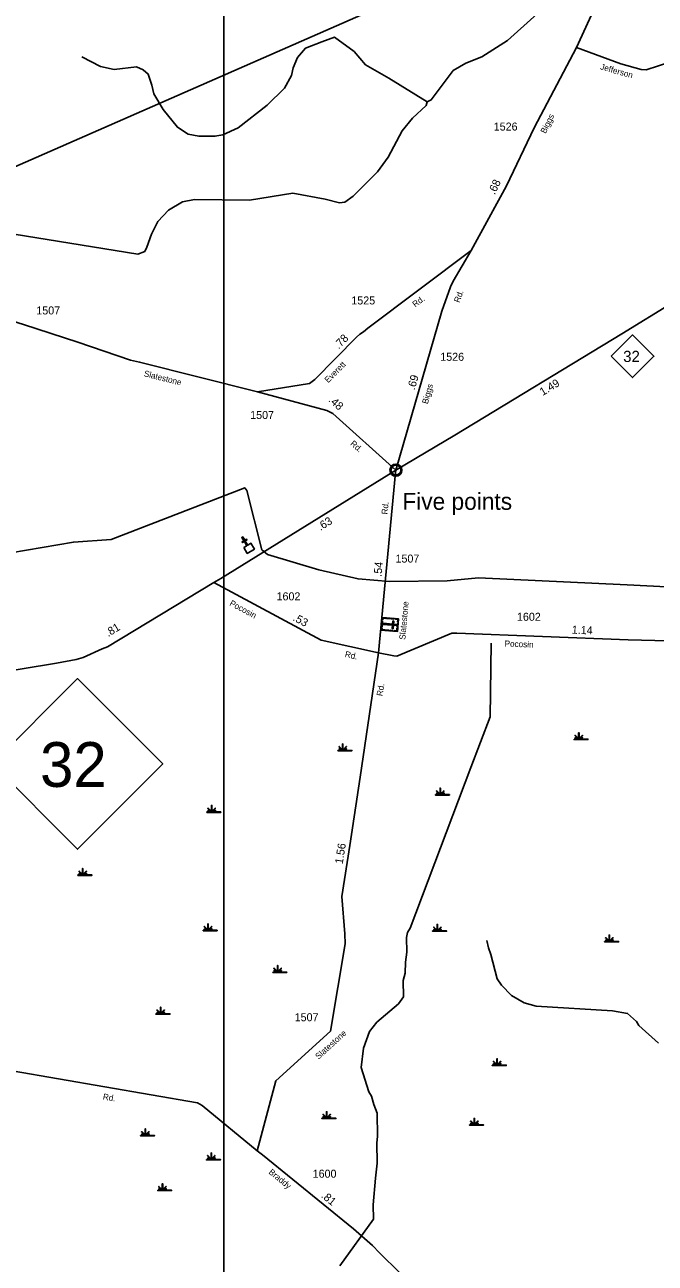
# Model space of a CAD drawing. Extents: x 2532689 to 2764727, y 536648 to 732970.
# Drawn here: x 2622673 to 2632520, y 653624 to 672968 of the extents above; entities that cross this region are included whole.
import ezdxf

# ---------------------------------------------------------------- set-up
doc = ezdxf.new("R2010")
doc.units = 0
for name, color, linetype in [('Exist Civil Demographics Community CELL', 7, 'Continuous'), ('Exist Civil Demographics Community Label', 7, 'Continuous'), ('Exist Cultural Cemetery CELL', 7, 'Continuous'), ('Exist Cultural Church CELL', 7, 'Continuous'), ('Exist Hydrographic Creek Single Shore', 7, 'Continuous'), ('Exist Hydrographic Swamp CELL', 7, 'Continuous'), ('Exist Railroad Mainline', 7, 'Continuous'), ('Exist Road Primary NC Attributed', 7, 'Continuous'), ('Exist Road Primary NC Mileage Hundredths English Label', 7, 'Continuous'), ('Exist Road Primary NC Shield CELL', 7, 'Continuous'), ('Exist Road Primary NC Shield Number Label', 7, 'Continuous'), ('Exist Road Secondary Mileage Hundredths English Label', 7, 'Continuous'), ('Exist Road Secondary Type 51 Attributed', 7, 'Continuous'), ('Exist Road Secondary Type 51 Label', 7, 'Continuous'), ('Exist Road Secondary Type 51 Number Label', 7, 'Continuous'), ('Map Preparation Inset Cut Line', 7, 'Continuous')]:
    doc.layers.add(name, color=color, linetype=linetype)

msp = doc.modelspace()

# ---------------------------------------------------------------- linework, layer by layer
at = {"layer": 'Exist Civil Demographics Community CELL'}
msp.add_lwpolyline([(2628392, 666024), (2628393, 666030), (2628395, 666036), (2628398, 666044), (2628401, 666049), (2628404, 666055), (2628408, 666060), (2628412, 666064), (2628417, 666069), (2628422, 666074), (2628428, 666077), (2628432, 666080), (2628438, 666083), (2628443, 666085), (2628449, 666087), (2628453, 666088), (2628458, 666089), (2628462, 666089), (2628468, 666090), (2628473, 666090), (2628478, 666089), (2628483, 666089), (2628488, 666088), (2628493, 666086), (2628498, 666084), (2628505, 666081), (2628511, 666078), (2628516, 666074), (2628522, 666070), (2628525, 666067), (2628529, 666063), (2628533, 666058), (2628536, 666053), (2628539, 666048), (2628541, 666043), (2628544, 666038), (2628545, 666033), (2628546, 666029), (2628547, 666023), (2628548, 666018), (2628548, 666012), (2628548, 666006), (2628548, 666000), (2628547, 665995), (2628545, 665989), (2628543, 665983), (2628541, 665978), (2628538, 665972), (2628534, 665967), (2628531, 665962), (2628527, 665957), (2628521, 665952), (2628516, 665948), (2628511, 665945), (2628507, 665942), (2628500, 665939), (2628493, 665936), (2628487, 665935), (2628481, 665933), (2628476, 665933), (2628472, 665933), (2628466, 665933), (2628462, 665933), (2628456, 665934), (2628450, 665935), (2628446, 665936), (2628440, 665938), (2628436, 665940), (2628432, 665942), (2628425, 665947), (2628420, 665951), (2628415, 665955), (2628410, 665960), (2628407, 665964), (2628404, 665968), (2628400, 665975), (2628398, 665979), (2628397, 665983), (2628394, 665991), (2628392, 665998), (2628392, 666003), (2628391, 666010), (2628391, 666014), (2628392, 666021)], close=True, dxfattribs=at)
for radius in [94.3, 76.7]:
    msp.add_circle((2628470, 666012), radius, dxfattribs=at)
at = {"layer": 'Exist Cultural Cemetery CELL'}
for points in [[(2628511, 663689), (2628493, 663491), (2628239, 663513), (2628257, 663712)], [(2628254, 663679), (2628266, 663678), (2628268, 663700), (2628308, 663696), (2628309, 663707), (2628257, 663712)], [(2628327, 663706), (2628370, 663702), (2628369, 663690), (2628326, 663694)], [(2628394, 663700), (2628437, 663696), (2628436, 663684), (2628393, 663688)], [(2628242, 663546), (2628254, 663545), (2628252, 663524), (2628292, 663520), (2628291, 663509), (2628239, 663513)], [(2628263, 663654), (2628256, 663569), (2628244, 663570), (2628252, 663655)], [(2628472, 663583), (2628473, 663602), (2628271, 663620), (2628270, 663601)], [(2628312, 663518), (2628355, 663515), (2628354, 663503), (2628311, 663507)], [(2628378, 663513), (2628421, 663509), (2628420, 663497), (2628377, 663501)], [(2628439, 663655), (2628421, 663656), (2628410, 663539), (2628429, 663537)], [(2628450, 663495), (2628451, 663506), (2628483, 663503), (2628486, 663544), (2628498, 663543), (2628493, 663491)], [(2628468, 663693), (2628467, 663682), (2628499, 663679), (2628495, 663638), (2628506, 663637), (2628511, 663689)], [(2628504, 663615), (2628499, 663564), (2628488, 663565), (2628493, 663616)]]:
    msp.add_lwpolyline(points, close=True, dxfattribs=at)
at = {"layer": 'Exist Cultural Church CELL'}
msp.add_lwpolyline([(2626094, 664802), (2626142, 664831), (2626103, 664896), (2626075, 664880), (2626067, 664893), (2626094, 664910), (2626063, 664961), (2626077, 664970), (2626108, 664918), (2626135, 664935), (2626144, 664921), (2626116, 664905), (2626156, 664840), (2626205, 664870), (2626261, 664779), (2626149, 664711)], close=True, dxfattribs=at)
at = {"layer": 'Exist Hydrographic Creek Single Shore'}
for points in [[(2628957, 671765), (2629023, 671797), (2629364, 672254), (2629562, 672367), (2629810, 672466), (2630213, 672722), (2630622, 673090), (2631038, 673524), (2631143, 673669), (2631371, 673948), (2631436, 674000), (2631550, 674119), (2631691, 674187), (2631867, 674166)], [(2628957, 671765), (2628358, 672135), (2627995, 672343), (2627816, 672549), (2627511, 672777), (2627313, 672703), (2627056, 672601), (2626935, 672455), (2626863, 672294), (2626840, 672178), (2626728, 671977), (2626458, 671713), (2626007, 671360), (2625768, 671248), (2625643, 671227), (2625393, 671230), (2625226, 671259), (2625057, 671367), (2624834, 671644), (2624688, 671891), (2624660, 672024), (2624598, 672199), (2624522, 672262), (2624420, 672310), (2624071, 672270), (2623854, 672317), (2623567, 672469)], [(2618444, 670354), (2624440, 669386), (2624547, 669429), (2624579, 669496), (2624650, 669699), (2624754, 669894), (2624917, 670071), (2625139, 670202), (2625322, 670239), (2626181, 670231), (2626862, 670337), (2627364, 670246), (2627590, 670186), (2627673, 670196), (2627805, 670290), (2628180, 670673), (2628350, 670900), (2628567, 671312), (2628729, 671509), (2628942, 671705), (2628957, 671765)], [(2632081, 664219), (2629762, 664328), (2629271, 664285), (2628372, 664275), (2627879, 664314), (2627268, 664454), (2626462, 664693), (2626378, 664769), (2626142, 665695), (2626108, 665736), (2624024, 664926), (2623433, 664889), (2622453, 664718)], [(2632081, 664219), (2633724, 664137), (2633981, 664177), (2634162, 664273), (2634211, 664341)], [(2627594, 653583), (2628121, 654310), (2628116, 654536), (2628149, 654951), (2628177, 655185), (2628171, 655504), (2628185, 655603), (2628178, 655970), (2628125, 656103), (2628089, 656236), (2628046, 656300), (2627929, 656682), (2627965, 656983), (2628059, 657243), (2628173, 657388), (2628509, 657678), (2628590, 657786), (2628585, 658039), (2628616, 658155), (2628620, 658329), (2628642, 658481), (2628638, 658714), (2628652, 658790), (2628693, 658857), (2629640, 661368), (2629941, 662158), (2629959, 663308)], [(2632227, 657399), (2632088, 657527), (2631854, 657564), (2630661, 657640), (2630475, 657692), (2630273, 657805), (2630120, 657970), (2630052, 658068), (2629951, 658449), (2629916, 658549), (2629889, 658663)], [(2632572, 657061), (2632265, 657337), (2632227, 657399)]]:
    msp.add_lwpolyline(points, dxfattribs=at)
at = {"layer": 'Exist Hydrographic Swamp CELL'}
for points in [[(2631252, 661810), (2631305, 661810), (2631307, 661814), (2631269, 661829), (2631271, 661834), (2631309, 661818), (2631311, 661821), (2631266, 661866), (2631271, 661871), (2631317, 661825), (2631323, 661828), (2631323, 661911), (2631330, 661911), (2631330, 661828), (2631337, 661825), (2631382, 661871), (2631387, 661866), (2631343, 661821), (2631345, 661818), (2631386, 661836), (2631388, 661831), (2631347, 661813), (2631349, 661810), (2631470, 661810), (2631470, 661803), (2631252, 661803)], [(2627565, 661635), (2627618, 661635), (2627620, 661639), (2627581, 661654), (2627584, 661659), (2627622, 661643), (2627624, 661646), (2627579, 661691), (2627584, 661696), (2627630, 661650), (2627636, 661653), (2627636, 661736), (2627643, 661736), (2627643, 661653), (2627649, 661650), (2627695, 661696), (2627700, 661691), (2627655, 661646), (2627657, 661642), (2627698, 661661), (2627701, 661656), (2627660, 661638), (2627661, 661635), (2627782, 661635), (2627782, 661628), (2627565, 661628)], [(2629088, 660944), (2629141, 660944), (2629143, 660948), (2629105, 660963), (2629108, 660968), (2629145, 660952), (2629147, 660955), (2629102, 660999), (2629108, 661005), (2629153, 660959), (2629159, 660962), (2629159, 661045), (2629166, 661045), (2629166, 660962), (2629173, 660959), (2629218, 661005), (2629223, 660999), (2629179, 660955), (2629181, 660951), (2629222, 660970), (2629224, 660965), (2629183, 660947), (2629185, 660944), (2629306, 660944), (2629306, 660937), (2629088, 660937)], [(2625517, 660673), (2625570, 660673), (2625572, 660677), (2625534, 660692), (2625536, 660697), (2625574, 660681), (2625576, 660684), (2625531, 660729), (2625536, 660734), (2625582, 660688), (2625588, 660691), (2625588, 660774), (2625595, 660774), (2625595, 660691), (2625602, 660688), (2625647, 660734), (2625652, 660729), (2625608, 660684), (2625610, 660680), (2625651, 660699), (2625653, 660694), (2625612, 660676), (2625614, 660673), (2625735, 660673), (2625735, 660666), (2625517, 660666)], [(2623503, 659689), (2623556, 659689), (2623558, 659693), (2623520, 659708), (2623523, 659713), (2623560, 659697), (2623562, 659700), (2623518, 659744), (2623523, 659750), (2623568, 659704), (2623574, 659706), (2623574, 659789), (2623582, 659789), (2623582, 659706), (2623588, 659704), (2623633, 659750), (2623638, 659744), (2623594, 659700), (2623596, 659696), (2623637, 659715), (2623639, 659710), (2623598, 659692), (2623600, 659689), (2623721, 659689), (2623721, 659682), (2623503, 659682)], [(2625461, 658824), (2625513, 658824), (2625515, 658827), (2625477, 658842), (2625480, 658847), (2625518, 658832), (2625519, 658835), (2625475, 658879), (2625480, 658884), (2625525, 658839), (2625532, 658841), (2625532, 658924), (2625539, 658924), (2625539, 658841), (2625545, 658839), (2625591, 658884), (2625596, 658879), (2625551, 658835), (2625553, 658831), (2625594, 658850), (2625597, 658845), (2625556, 658827), (2625557, 658824), (2625678, 658824), (2625678, 658817), (2625461, 658817)], [(2629043, 658816), (2629096, 658816), (2629098, 658819), (2629060, 658834), (2629063, 658839), (2629100, 658824), (2629102, 658827), (2629058, 658871), (2629063, 658876), (2629108, 658831), (2629114, 658833), (2629114, 658916), (2629122, 658916), (2629122, 658833), (2629128, 658831), (2629173, 658876), (2629178, 658871), (2629134, 658827), (2629136, 658823), (2629177, 658842), (2629179, 658837), (2629138, 658819), (2629140, 658816), (2629261, 658816), (2629261, 658809), (2629043, 658809)], [(2631729, 658651), (2631782, 658651), (2631784, 658655), (2631746, 658669), (2631749, 658675), (2631786, 658659), (2631788, 658662), (2631743, 658706), (2631749, 658711), (2631794, 658666), (2631800, 658668), (2631800, 658751), (2631807, 658751), (2631807, 658668), (2631814, 658666), (2631859, 658711), (2631864, 658706), (2631820, 658662), (2631822, 658658), (2631863, 658677), (2631865, 658672), (2631824, 658654), (2631826, 658651), (2631947, 658651), (2631947, 658644), (2631729, 658644)], [(2626548, 658173), (2626601, 658173), (2626603, 658177), (2626565, 658192), (2626568, 658197), (2626605, 658181), (2626607, 658184), (2626562, 658229), (2626568, 658234), (2626613, 658188), (2626619, 658191), (2626619, 658274), (2626626, 658274), (2626626, 658191), (2626633, 658188), (2626678, 658234), (2626683, 658229), (2626639, 658184), (2626641, 658180), (2626682, 658199), (2626684, 658194), (2626643, 658176), (2626645, 658173), (2626766, 658173), (2626766, 658166), (2626548, 658166)], [(2624721, 657521), (2624774, 657521), (2624776, 657525), (2624737, 657540), (2624740, 657545), (2624778, 657529), (2624780, 657532), (2624735, 657577), (2624740, 657582), (2624786, 657536), (2624792, 657539), (2624792, 657622), (2624799, 657622), (2624799, 657539), (2624806, 657536), (2624851, 657582), (2624856, 657577), (2624812, 657532), (2624814, 657529), (2624854, 657547), (2624857, 657542), (2624816, 657524), (2624818, 657521), (2624939, 657521), (2624939, 657514), (2624721, 657514)], [(2629976, 656719), (2630029, 656719), (2630031, 656722), (2629992, 656737), (2629995, 656742), (2630033, 656727), (2630035, 656729), (2629990, 656774), (2629995, 656779), (2630041, 656734), (2630047, 656736), (2630047, 656819), (2630054, 656819), (2630054, 656736), (2630061, 656734), (2630106, 656779), (2630111, 656774), (2630067, 656729), (2630069, 656726), (2630109, 656744), (2630112, 656739), (2630071, 656722), (2630072, 656719), (2630194, 656719), (2630194, 656712), (2629976, 656712)], [(2627314, 655890), (2627367, 655890), (2627369, 655894), (2627331, 655909), (2627334, 655914), (2627371, 655898), (2627373, 655901), (2627329, 655946), (2627334, 655951), (2627379, 655905), (2627385, 655908), (2627385, 655991), (2627393, 655991), (2627393, 655908), (2627399, 655905), (2627444, 655951), (2627449, 655946), (2627405, 655901), (2627407, 655897), (2627448, 655916), (2627450, 655911), (2627409, 655893), (2627411, 655890), (2627532, 655890), (2627532, 655883), (2627314, 655883)], [(2629621, 655786), (2629674, 655786), (2629676, 655790), (2629637, 655804), (2629640, 655810), (2629678, 655794), (2629680, 655797), (2629635, 655841), (2629640, 655846), (2629686, 655801), (2629692, 655803), (2629692, 655886), (2629699, 655886), (2629699, 655803), (2629705, 655801), (2629751, 655846), (2629756, 655841), (2629711, 655797), (2629713, 655793), (2629754, 655812), (2629757, 655807), (2629716, 655789), (2629717, 655786), (2629838, 655786), (2629838, 655779), (2629621, 655779)], [(2624482, 655621), (2624535, 655621), (2624537, 655625), (2624498, 655639), (2624501, 655645), (2624539, 655629), (2624541, 655632), (2624496, 655676), (2624501, 655681), (2624546, 655636), (2624553, 655638), (2624553, 655721), (2624560, 655721), (2624560, 655638), (2624566, 655636), (2624612, 655681), (2624617, 655676), (2624572, 655632), (2624574, 655628), (2624615, 655647), (2624618, 655642), (2624577, 655624), (2624578, 655621), (2624699, 655621), (2624699, 655614), (2624482, 655614)], [(2625511, 655246), (2625564, 655246), (2625566, 655250), (2625528, 655265), (2625531, 655270), (2625568, 655254), (2625570, 655257), (2625525, 655302), (2625531, 655307), (2625576, 655261), (2625582, 655264), (2625582, 655347), (2625589, 655347), (2625589, 655264), (2625596, 655261), (2625641, 655307), (2625646, 655302), (2625602, 655257), (2625604, 655253), (2625645, 655272), (2625647, 655267), (2625606, 655249), (2625608, 655246), (2625729, 655246), (2625729, 655239), (2625511, 655239)], [(2624749, 654765), (2624802, 654765), (2624804, 654768), (2624766, 654783), (2624769, 654788), (2624806, 654773), (2624808, 654775), (2624763, 654820), (2624769, 654825), (2624814, 654780), (2624820, 654782), (2624820, 654865), (2624827, 654865), (2624827, 654782), (2624834, 654780), (2624879, 654825), (2624884, 654820), (2624840, 654775), (2624842, 654772), (2624883, 654790), (2624885, 654785), (2624844, 654768), (2624846, 654765), (2624967, 654765), (2624967, 654758), (2624749, 654758)]]:
    msp.add_lwpolyline(points, close=True, dxfattribs=at)
at = {"layer": 'Exist Railroad Mainline'}
msp.add_lwpolyline([(2634694, 683213), (2634010, 676533), (2634013, 676503), (2633964, 676274), (2633866, 676068), (2633813, 675949), (2633702, 675822), (2633667, 675772), (2633421, 675568), (2633372, 675529), (2633048, 675366), (2632689, 675214), (2631851, 674848), (2620186, 669728), (2620039, 669645), (2619779, 669458), (2619608, 669323), (2615924, 666577)], dxfattribs=at)
at = {"layer": 'Exist Road Primary NC Attributed'}
for points in [[(2628470, 666012), (2629391, 666556), (2631997, 668139), (2635187, 670098)], [(2625628, 664255), (2625735, 664321), (2628470, 666012)], [(2621692, 662713), (2621871, 662769), (2622062, 662815), (2623168, 662996), (2623475, 663054), (2623586, 663086), (2623883, 663219), (2623967, 663252), (2625628, 664255)]]:
    msp.add_lwpolyline(points, dxfattribs=at)
at = {"layer": 'Exist Road Primary NC Shield CELL'}
for points in [[(2631833, 667791), (2632166, 668124), (2632499, 667791), (2632166, 667458)], [(2622164, 661423), (2623496, 662755), (2624828, 661423), (2623496, 660091)]]:
    msp.add_lwpolyline(points, close=True, dxfattribs=at)
at = {"layer": 'Exist Road Secondary Type 51 Attributed'}
for points in [[(2631289, 672612), (2631871, 673880), (2632039, 674386), (2632072, 674576), (2632073, 674776)], [(2629643, 669443), (2630198, 670455), (2630631, 671358), (2631289, 672612)], [(2631289, 672612), (2631985, 672359), (2632300, 672271), (2632378, 672264), (2632958, 672453), (2632982, 672452), (2633058, 672443), (2633071, 672426), (2633214, 672341), (2634037, 671787), (2634372, 671554), (2634419, 671533), (2634717, 671532), (2634780, 671543), (2635397, 671889), (2635445, 671906), (2635529, 671904), (2635670, 671845)], [(2626306, 667234), (2624466, 667701), (2624322, 667730), (2623502, 668011), (2622652, 668286), (2622233, 668419), (2621804, 668574), (2619851, 669468)], [(2626306, 667234), (2627122, 667365), (2627202, 667426), (2627857, 668090), (2627908, 668135), (2627965, 668170), (2628030, 668228), (2629643, 669443)], [(2628470, 666012), (2629185, 668496), (2629325, 668875), (2629365, 668964), (2629643, 669443)], [(2628470, 666012), (2627485, 666896), (2627393, 666942), (2626306, 667234)], [(2628196, 663158), (2628463, 665975), (2628470, 666012)], [(2625628, 664255), (2627301, 663358), (2628196, 663158)], [(2628196, 663158), (2628439, 663109), (2628483, 663108), (2629341, 663464), (2629423, 663466), (2632099, 663360), (2633968, 663314), (2634026, 663307), (2634085, 663260), (2634101, 663255)], [(2626303, 655380), (2626594, 656474), (2627448, 657250), (2627676, 658613), (2627671, 658769), (2627623, 659350), (2627748, 660147), (2627912, 661216), (2628196, 663158)], [(2611890, 655438), (2614504, 655238), (2614576, 655238), (2615462, 655346), (2616448, 655335), (2616598, 655364), (2618277, 655783), (2618345, 655790), (2618613, 655800), (2619330, 655971), (2620634, 656244), (2621017, 656318), (2621971, 656528), (2622425, 656615), (2622478, 656628), (2625369, 656130), (2625444, 656088), (2626303, 655380)], [(2626303, 655380), (2626384, 655319), (2627809, 654163), (2628104, 653899), (2628214, 653789), (2629485, 652536)]]:
    msp.add_lwpolyline(points, dxfattribs=at)
at = {"layer": 'Map Preparation Inset Cut Line'}
msp.add_lwpolyline([(2625780, 692342), (2701222, 692342), (2701222, 670513), (2663418, 670513), (2663418, 648997), (2625780, 648997)], close=True, dxfattribs=at)

# ---------------------------------------------------------------- texts
at = {"layer": 'Exist Civil Demographics Community Label'}
msp.add_text('Five points', height=265, dxfattribs=at).set_placement((2628571, 665392))
at = {"layer": 'Exist Road Primary NC Mileage Hundredths English Label'}
for s, rotation, p in [('1.49', 31.282, (2630762, 667169)), ('.63', 31.7201, (2627291, 665063)), ('.81', 31.1182, (2623976, 663404))]:
    msp.add_text(s, height=125, rotation=rotation, dxfattribs=at).set_placement(p)
at = {"layer": 'Exist Road Primary NC Shield Number Label'}
for height, p in [(175, (2632020, 667701)), (700, (2622912, 661064))]:
    msp.add_text('32', height=height, dxfattribs=at).set_placement(p)
at = {"layer": 'Exist Road Secondary Mileage Hundredths English Label'}
for s, rotation, p in [('.68', 64.3685, (2630013, 670306)), ('.78', 45.407, (2627576, 667896)), ('.69', 73.9517, (2628763, 667256)), ('.48', 318.073, (2627408, 667093)), ('.54', 84.5759, (2628245, 664343)), ('.53', 331.7824, (2626851, 663670)), ('1.14', 357.7429, (2631215, 663458)), ('1.56', 81.0354, (2627639, 659854)), ('.81', 320.9207, (2627293, 654662))]:
    msp.add_text(s, height=125, rotation=rotation, dxfattribs=at).set_placement(p)
at = {"layer": 'Exist Road Secondary Type 51 Label'}
for s, rotation, p in [('Jefferson', 344.2883, (2631654, 672273)), ('Biggs', 64.3685, (2630809, 671261)), ('Rd.', 69.6878, (2629461, 668620)), ('Rd.', 37.0043, (2628772, 668551)), ('Everett', 45.407, (2627413, 667368)), ('Slatestone', 345.7404, (2624527, 667480)), ('Biggs', 74.4748, (2628967, 667038)), ('Rd.', 318.9762, (2627749, 666413)), ('Rd.', 84.908, (2628339, 665317)), ('Pocosin', 331.7824, (2625863, 663904)), ('Slatestone', 84.908, (2628616, 663360)), ('Pocosin', 357.7429, (2630167, 663257)), ('Rd.', 347.4461, (2627667, 663095)), ('Rd.', 81.6861, (2628261, 662478)), ('Slatestone', 42.2416, (2627262, 656802)), ('Rd.', 350.2271, (2623888, 656183)), ('Braddy', 320.9207, (2626474, 655032))]:
    msp.add_text(s, height=95, rotation=rotation, dxfattribs=at).set_placement(p)
at = {"layer": 'Exist Road Secondary Type 51 Number Label'}
for s, p in [('1526', (2629998, 671316)), ('1507', (2622854, 668444)), ('1525', (2627774, 668600)), ('1526', (2629163, 667720)), ('1507', (2626194, 666811)), ('1507', (2628464, 664568)), ('1602', (2626606, 663978)), ('1602', (2630361, 663659)), ('1507', (2626889, 657404)), ('1600', (2627170, 654960))]:
    msp.add_text(s, height=125, dxfattribs=at).set_placement(p)

doc.saveas('drawing.dxf')
